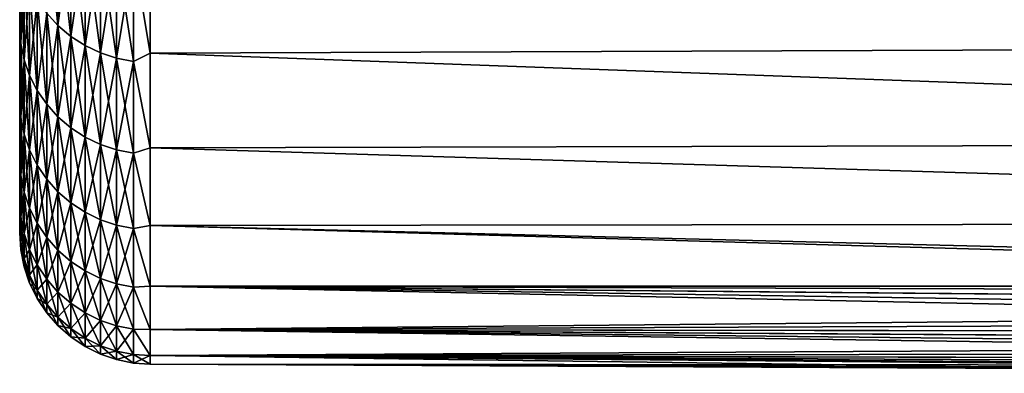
# Model space of a CAD drawing. Header units: metres. Extents: x -2 to 78, y -85 to 85.
# Tile 282 of 500: x 39.41 to 43.16, y 0.46 to 1.81. Entities that reach past the tile are written whole.
import ezdxf

# ---------------------------------------------------------------- set-up
doc = ezdxf.new("R2010")
doc.units = ezdxf.units.M
doc.layers.add('solid_20004802', color=7, linetype='CONTINUOUS')

msp = doc.modelspace()

# ---------------------------------------------------------------- linework, layer by layer
at = {"layer": 'solid_20004802'}
for points in [[(39.410625, 1.673339, 6.003808), (39.410625, 6.922141, 6.302633), (39.410625, 6.621235, 5.191122)], [(39.410625, 1.673339, 6.003808), (39.410625, 1.831222, 6.658325), (39.410625, 6.922141, 6.302633)], [(39.410625, 1.531862, -5.345588), (39.410625, 6.594661, -5.080433), (39.410625, 6.889908, -6.19387)], [(39.410625, 1.673328, -6.003763), (39.410625, 1.531862, -5.345588), (39.410625, 6.889908, -6.19387)], [(39.410625, 1.83121, -6.65828), (39.410625, 1.673328, -6.003763), (39.410625, 6.889908, -6.19387)], [(39.410625, 1.406731, 4.683498), (39.410625, 6.621235, 5.191122), (39.410625, 6.378812, 4.065003)], [(39.410625, 1.531872, 5.345635), (39.410625, 1.673339, 6.003808), (39.410625, 6.621235, 5.191122)], [(39.410625, 1.406731, 4.683498), (39.410625, 1.531872, 5.345635), (39.410625, 6.621235, 5.191122)], [(39.410625, 1.298165, -4.018784), (39.410625, 6.358155, -3.95346), (39.410625, 6.594661, -5.080433)], [(39.410625, 1.406722, -4.683451), (39.410625, 1.298165, -4.018784), (39.410625, 6.594661, -5.080433)], [(39.410625, 1.531862, -5.345588), (39.410625, 1.406722, -4.683451), (39.410625, 6.594661, -5.080433)], [(39.410625, 1.298172, 4.018831), (39.410625, 6.378812, 4.065003), (39.410625, 6.195695, 2.927734)], [(39.410625, 1.298172, 4.018831), (39.410625, 1.406731, 4.683498), (39.410625, 6.378812, 4.065003)], [(39.410625, 1.206306, -3.351959), (39.410625, 6.180874, -2.815267), (39.410625, 6.358155, -3.95346)], [(39.410625, 1.298165, -4.018784), (39.410625, 1.206306, -3.351959), (39.410625, 6.358155, -3.95346)], [(39.410625, 1.131069, 2.682726), (39.410625, 6.195695, 2.927734), (39.410625, 6.072373, 1.782835)], [(39.410625, 1.206312, 3.352004), (39.410625, 1.298172, 4.018831), (39.410625, 6.195695, 2.927734)], [(39.410625, 1.131069, 2.682726), (39.410625, 1.206312, 3.352004), (39.410625, 6.195695, 2.927734)], [(39.410625, 1.072541, -2.012587), (39.410625, 6.063442, -1.669351), (39.410625, 6.180874, -2.815267)], [(39.410625, 1.131066, -2.682686), (39.410625, 1.072541, -2.012587), (39.410625, 6.180874, -2.815267)], [(39.410625, 1.206306, -3.351959), (39.410625, 1.131066, -2.682686), (39.410625, 6.180874, -2.815267)], [(39.410625, 1.030779, 1.342418), (39.410625, 6.072373, 1.782835), (39.410625, 6.009099, 0.632657)], [(39.410625, 1.072543, 2.01262), (39.410625, 1.131069, 2.682726), (39.410625, 6.072373, 1.782835)], [(39.410625, 1.030779, 1.342418), (39.410625, 1.072543, 2.01262), (39.410625, 6.072373, 1.782835)], [(39.410625, 1.005741, -0.671533), (39.410625, 6.006144, -0.519256), (39.410625, 6.063442, -1.669351)], [(39.410625, 1.030778, -1.342394), (39.410625, 1.005741, -0.671533), (39.410625, 6.063442, -1.669351)], [(39.410625, 1.072541, -2.012587), (39.410625, 1.030778, -1.342394), (39.410625, 6.063442, -1.669351)], [(39.410625, 0.99743), (39.410625, 6.009099, 0.632657), (39.410625, 6.006144, -0.519256)], [(39.410625, 1.005742, 0.671546), (39.410625, 1.030779, 1.342418), (39.410625, 6.009099, 0.632657)], [(39.410625, 0.99743), (39.410625, 1.005742, 0.671546), (39.410625, 6.009099, 0.632657)], [(39.410625, 1.005741, -0.671533), (39.410625, 0.99743), (39.410625, 6.006144, -0.519256)], [(39.556393, 1.78676, -7.822171), (39.513454, 1.833846, -7.80812), (39.513454, 2.241638, -9.063177)], [(39.556393, 2.195287, -9.079487), (39.556393, 1.78676, -7.822171), (39.513454, 2.241638, -9.063177)], [(39.513454, 1.833846, 7.80812), (39.556393, 1.78676, 7.822171), (39.556393, 2.195287, 9.079487)], [(39.605366, 1.745435, -7.834503), (39.556393, 1.78676, -7.822171), (39.556393, 2.195287, -9.079487)], [(39.605366, 2.154605, -9.093801), (39.605366, 1.745435, -7.834503), (39.556393, 2.195287, -9.079487)], [(39.556393, 2.195287, 9.079487), (39.556393, 1.78676, 7.822171), (39.605366, 2.154605, 9.093801)], [(39.556393, 1.78676, 7.822171), (39.605366, 1.745435, 7.834503), (39.605366, 2.154605, 9.093801)], [(39.659534, 1.710572, -7.844906), (39.605366, 1.745435, -7.834503), (39.605366, 2.154605, -9.093801)], [(39.659534, 2.120286, -9.105876), (39.659534, 1.710572, -7.844906), (39.605366, 2.154605, -9.093801)], [(39.605366, 2.154605, 9.093801), (39.605366, 1.745435, 7.834503), (39.659534, 2.120286, 9.105876)], [(49.188503, 2.149354, -9.504599), (49.188503, 1.715382, -8.22874), (39.908051, 2.105125, -9.265334)], [(49.188503, 1.715232, 8.228259), (49.188503, 2.149183, 9.504133), (39.908051, 2.105125, 9.265334)], [(39.605366, 1.745435, 7.834503), (39.659534, 1.710572, 7.844906), (39.659534, 2.120286, 9.105876)], [(39.717983, 1.682766, -7.853203), (39.659534, 1.710572, -7.844906), (39.659534, 2.120286, -9.105876)], [(39.717983, 2.092914, -9.115507), (39.717983, 1.682766, -7.853203), (39.659534, 2.120286, -9.105876)], [(39.659534, 2.120286, 9.105876), (39.659534, 1.710572, 7.844906), (39.717983, 2.092914, 9.115507)], [(39.908051, 2.105125, -9.265334), (39.908051, 1.681688, -7.983572), (39.84367, 2.060749, -9.126824)], [(39.908051, 1.681688, 7.983572), (39.908051, 2.105125, 9.265334), (39.84367, 2.060749, 9.126824)], [(49.188503, 1.715382, -8.22874), (39.908051, 1.681688, -7.983572), (39.908051, 2.105125, -9.265334)], [(49.188503, 1.715232, 8.228259), (39.908051, 2.105125, 9.265334), (39.908051, 1.681688, 7.983572)], [(39.414875, 2.062566, 7.739869), (39.410625, 1.831222, 6.658325), (39.414875, 1.718916, 6.477705)], [(39.414875, 2.062566, -7.739869), (39.414875, 1.718916, -6.477705), (39.410625, 2.005388, -7.3088)], [(39.427567, 1.656768, -6.493023), (39.414875, 1.718916, -6.477705), (39.414875, 2.062566, -7.739869)], [(39.427567, 2.00123, -7.758172), (39.427567, 1.656768, -6.493023), (39.414875, 2.062566, -7.739869)], [(39.414875, 2.062566, 7.739869), (39.414875, 1.718916, 6.477705), (39.427567, 2.00123, 7.758172)], [(39.659534, 1.710572, 7.844906), (39.717983, 1.682766, 7.853203), (39.717983, 2.092914, 9.115507)], [(39.779713, 1.662491, -7.859253), (39.717983, 1.682766, -7.853203), (39.717983, 2.092914, -9.115507)], [(39.779713, 2.072955, -9.12253), (39.779713, 1.662491, -7.859253), (39.717983, 2.092914, -9.115507)], [(39.717983, 2.092914, 9.115507), (39.717983, 1.682766, 7.853203), (39.779713, 2.072955, 9.12253)], [(39.717983, 1.682766, 7.853203), (39.779713, 1.662491, 7.859253), (39.779713, 2.072955, 9.12253)], [(39.84367, 1.650092, -7.862953), (39.779713, 1.662491, -7.859253), (39.779713, 2.072955, -9.12253)], [(39.84367, 2.060749, -9.126824), (39.84367, 1.650092, -7.862953), (39.779713, 2.072955, -9.12253)], [(39.779713, 2.072955, 9.12253), (39.779713, 1.662491, 7.859253), (39.84367, 2.060749, 9.126824)], [(39.779713, 1.662491, 7.859253), (39.84367, 1.650092, 7.862953), (39.84367, 2.060749, 9.126824)], [(39.908051, 1.681688, -7.983572), (39.84367, 1.650092, -7.862953), (39.84367, 2.060749, -9.126824)], [(39.908051, 1.681688, 7.983572), (39.84367, 2.060749, 9.126824), (39.84367, 1.650092, 7.862953)], [(39.414875, 1.718916, -6.477705), (39.410625, 1.83121, -6.65828), (39.410625, 2.005388, -7.3088)], [(39.414875, 1.718916, 6.477705), (39.427567, 1.656768, 6.493023), (39.427567, 2.00123, 7.758172)], [(39.44849, 1.596754, -6.507815), (39.427567, 1.656768, -6.493023), (39.427567, 2.00123, -7.758172)], [(39.44849, 1.942002, -7.775846), (39.44849, 1.596754, -6.507815), (39.427567, 2.00123, -7.758172)], [(39.427567, 2.00123, 7.758172), (39.427567, 1.656768, 6.493023), (39.44849, 1.942002, 7.775846)], [(39.427567, 1.656768, 6.493023), (39.44849, 1.596754, 6.507815), (39.44849, 1.942002, 7.775846)], [(39.47728, 1.539897, -6.52183), (39.44849, 1.596754, -6.507815), (39.44849, 1.942002, -7.775846)], [(39.47728, 1.885888, -7.792591), (39.47728, 1.539897, -6.52183), (39.44849, 1.942002, -7.775846)], [(39.44849, 1.942002, 7.775846), (39.44849, 1.596754, 6.507815), (39.47728, 1.885888, 7.792591)], [(39.44849, 1.596754, 6.507815), (39.47728, 1.539897, 6.52183), (39.47728, 1.885888, 7.792591)], [(39.513454, 1.487165, -6.534827), (39.47728, 1.539897, -6.52183), (39.47728, 1.885888, -7.792591)], [(39.513454, 1.833846, -7.80812), (39.513454, 1.487165, -6.534827), (39.47728, 1.885888, -7.792591)], [(39.47728, 1.885888, 7.792591), (39.47728, 1.539897, 6.52183), (39.513454, 1.833846, 7.80812)], [(39.414875, 1.718916, 6.477705), (39.410625, 1.831222, 6.658325), (39.410625, 1.673339, 6.003808)], [(39.414875, 1.718916, -6.477705), (39.410625, 1.673328, -6.003763), (39.410625, 1.83121, -6.65828)], [(39.47728, 1.539897, 6.52183), (39.513454, 1.487165, 6.534827), (39.513454, 1.833846, 7.80812)], [(39.556393, 1.439456, -6.546586), (39.513454, 1.487165, -6.534827), (39.513454, 1.833846, -7.80812)], [(39.556393, 1.78676, -7.822171), (39.556393, 1.439456, -6.546586), (39.513454, 1.833846, -7.80812)], [(39.513454, 1.833846, 7.80812), (39.513454, 1.487165, 6.534827), (39.556393, 1.78676, 7.822171)], [(39.513454, 1.487165, 6.534827), (39.556393, 1.439456, 6.546586), (39.556393, 1.78676, 7.822171)], [(39.605366, 1.397583, -6.556907), (39.556393, 1.439456, -6.546586), (39.556393, 1.78676, -7.822171)], [(39.605366, 1.745435, -7.834503), (39.605366, 1.397583, -6.556907), (39.556393, 1.78676, -7.822171)], [(39.556393, 1.78676, 7.822171), (39.556393, 1.439456, 6.546586), (39.605366, 1.745435, 7.834503)], [(39.556393, 1.439456, 6.546586), (39.605366, 1.397583, 6.556907), (39.605366, 1.745435, 7.834503)], [(39.659534, 1.362258, -6.565614), (39.605366, 1.397583, -6.556907), (39.605366, 1.745435, -7.834503)], [(39.659534, 1.710572, -7.844906), (39.659534, 1.362258, -6.565614), (39.605366, 1.745435, -7.834503)], [(39.605366, 1.745435, 7.834503), (39.605366, 1.397583, 6.556907), (39.659534, 1.710572, 7.844906)], [(39.414875, 1.718916, 6.477705), (39.410625, 1.673339, 6.003808), (39.410625, 1.531872, 5.345635)], [(39.414875, 1.718916, 6.477705), (39.410625, 1.531872, 5.345635), (39.414875, 1.436646, 5.200413)], [(39.414875, 1.718916, -6.477705), (39.414875, 1.436646, -5.200413), (39.410625, 1.673328, -6.003763)], [(39.427567, 1.373831, -5.212711), (39.414875, 1.436646, -5.200413), (39.414875, 1.718916, -6.477705)], [(39.427567, 1.656768, -6.493023), (39.427567, 1.373831, -5.212711), (39.414875, 1.718916, -6.477705)], [(39.414875, 1.718916, 6.477705), (39.414875, 1.436646, 5.200413), (39.427567, 1.656768, 6.493023)], [(39.605366, 1.397583, 6.556907), (39.659534, 1.362258, 6.565614), (39.659534, 1.710572, 7.844906)], [(39.717983, 1.334084, -6.572558), (39.659534, 1.362258, -6.565614), (39.659534, 1.710572, -7.844906)], [(39.717983, 1.682766, -7.853203), (39.717983, 1.334084, -6.572558), (39.659534, 1.710572, -7.844906)], [(39.659534, 1.710572, 7.844906), (39.659534, 1.362258, 6.565614), (39.717983, 1.682766, 7.853203)], [(49.188503, 1.715382, -8.22874), (49.188503, 1.344338, -6.933181), (39.908051, 1.681688, -7.983572)], [(49.188503, 1.344209, 6.932685), (49.188503, 1.715232, 8.228259), (39.908051, 1.681688, 7.983572)], [(39.414875, 1.436646, -5.200413), (39.410625, 1.531862, -5.345588), (39.410625, 1.673328, -6.003763)], [(39.414875, 1.436646, 5.200413), (39.427567, 1.373831, 5.212711), (39.427567, 1.656768, 6.493023)], [(39.44849, 1.313173, -5.224586), (39.427567, 1.373831, -5.212711), (39.427567, 1.656768, -6.493023)], [(39.44849, 1.596754, -6.507815), (39.44849, 1.313173, -5.224586), (39.427567, 1.656768, -6.493023)], [(39.427567, 1.656768, 6.493023), (39.427567, 1.373831, 5.212711), (39.44849, 1.596754, 6.507815)], [(39.659534, 1.362258, 6.565614), (39.717983, 1.334084, 6.572558), (39.717983, 1.682766, 7.853203)], [(39.779713, 1.31354, -6.577621), (39.717983, 1.334084, -6.572558), (39.717983, 1.682766, -7.853203)], [(39.779713, 1.662491, -7.859253), (39.779713, 1.31354, -6.577621), (39.717983, 1.682766, -7.853203)], [(39.717983, 1.682766, 7.853203), (39.717983, 1.334084, 6.572558), (39.779713, 1.662491, 7.859253)], [(39.717983, 1.334084, 6.572558), (39.779713, 1.31354, 6.577621), (39.779713, 1.662491, 7.859253)], [(39.84367, 1.300977, -6.580718), (39.779713, 1.31354, -6.577621), (39.779713, 1.662491, -7.859253)], [(39.84367, 1.650092, -7.862953), (39.84367, 1.300977, -6.580718), (39.779713, 1.662491, -7.859253)], [(39.779713, 1.662491, 7.859253), (39.779713, 1.31354, 6.577621), (39.84367, 1.650092, 7.862953)], [(39.779713, 1.31354, 6.577621), (39.84367, 1.300977, 6.580718), (39.84367, 1.650092, 7.862953)], [(39.908051, 1.681688, -7.983572), (39.908051, 1.321654, -6.682578), (39.84367, 1.650092, -7.862953)], [(39.908051, 1.321654, 6.682578), (39.908051, 1.681688, 7.983572), (39.84367, 1.650092, 7.862953)], [(39.908051, 1.321654, -6.682578), (39.84367, 1.300977, -6.580718), (39.84367, 1.650092, -7.862953)], [(39.908051, 1.321654, 6.682578), (39.84367, 1.650092, 7.862953), (39.84367, 1.300977, 6.580718)], [(49.188503, 1.344338, -6.933181), (39.908051, 1.321654, -6.682578), (39.908051, 1.681688, -7.983572)], [(49.188503, 1.344209, 6.932685), (39.908051, 1.681688, 7.983572), (39.908051, 1.321654, 6.682578)], [(39.427567, 1.373831, 5.212711), (39.44849, 1.313173, 5.224586), (39.44849, 1.596754, 6.507815)], [(39.47728, 1.255705, -5.235837), (39.44849, 1.313173, -5.224586), (39.44849, 1.596754, -6.507815)], [(39.47728, 1.539897, -6.52183), (39.47728, 1.255705, -5.235837), (39.44849, 1.596754, -6.507815)], [(39.44849, 1.596754, 6.507815), (39.44849, 1.313173, 5.224586), (39.47728, 1.539897, 6.52183)], [(39.44849, 1.313173, 5.224586), (39.47728, 1.255705, 5.235837), (39.47728, 1.539897, 6.52183)], [(39.513454, 1.202407, -5.246271), (39.47728, 1.255705, -5.235837), (39.47728, 1.539897, -6.52183)], [(39.513454, 1.487165, -6.534827), (39.513454, 1.202407, -5.246271), (39.47728, 1.539897, -6.52183)], [(39.47728, 1.539897, 6.52183), (39.47728, 1.255705, 5.235837), (39.513454, 1.487165, 6.534827)], [(39.414875, 1.436646, 5.200413), (39.410625, 1.531872, 5.345635), (39.410625, 1.406731, 4.683498)], [(39.414875, 1.436646, -5.200413), (39.410625, 1.406722, -4.683451), (39.410625, 1.531862, -5.345588)], [(39.47728, 1.255705, 5.235837), (39.513454, 1.202407, 5.246271), (39.513454, 1.487165, 6.534827)], [(39.556393, 1.154185, -5.255712), (39.513454, 1.202407, -5.246271), (39.513454, 1.487165, -6.534827)], [(39.556393, 1.439456, -6.546586), (39.556393, 1.154185, -5.255712), (39.513454, 1.487165, -6.534827)], [(39.513454, 1.487165, 6.534827), (39.513454, 1.202407, 5.246271), (39.556393, 1.439456, 6.546586)], [(39.414875, 1.436646, 5.200413), (39.410625, 1.406731, 4.683498), (39.410625, 1.298172, 4.018831)], [(39.414875, 1.436646, 5.200413), (39.410625, 1.298172, 4.018831), (39.414875, 1.216416, 3.910975)], [(39.414875, 1.436646, -5.200413), (39.414875, 1.216416, -3.910975), (39.410625, 1.406722, -4.683451)], [(39.427567, 1.15308, -3.920223), (39.414875, 1.216416, -3.910975), (39.414875, 1.436646, -5.200413)], [(39.427567, 1.373831, -5.212711), (39.427567, 1.15308, -3.920223), (39.414875, 1.436646, -5.200413)], [(39.414875, 1.436646, 5.200413), (39.414875, 1.216416, 3.910975), (39.427567, 1.373831, 5.212711)], [(39.513454, 1.202407, 5.246271), (39.556393, 1.154185, 5.255712), (39.556393, 1.439456, 6.546586)], [(39.605366, 1.111862, -5.263998), (39.556393, 1.154185, -5.255712), (39.556393, 1.439456, -6.546586)], [(39.605366, 1.397583, -6.556907), (39.605366, 1.111862, -5.263998), (39.556393, 1.439456, -6.546586)], [(39.556393, 1.439456, 6.546586), (39.556393, 1.154185, 5.255712), (39.605366, 1.397583, 6.556907)], [(39.414875, 1.216416, -3.910975), (39.410625, 1.298165, -4.018784), (39.410625, 1.406722, -4.683451)], [(39.556393, 1.154185, 5.255712), (39.605366, 1.111862, 5.263998), (39.605366, 1.397583, 6.556907)], [(39.659534, 1.076158, -5.270987), (39.605366, 1.111862, -5.263998), (39.605366, 1.397583, -6.556907)], [(39.659534, 1.362258, -6.565614), (39.659534, 1.076158, -5.270987), (39.605366, 1.397583, -6.556907)], [(39.605366, 1.397583, 6.556907), (39.605366, 1.111862, 5.263998), (39.659534, 1.362258, 6.565614)], [(39.414875, 1.216416, 3.910975), (39.427567, 1.15308, 3.920223), (39.427567, 1.373831, 5.212711)], [(39.44849, 1.091919, -3.929154), (39.427567, 1.15308, -3.920223), (39.427567, 1.373831, -5.212711)], [(39.44849, 1.313173, -5.224586), (39.44849, 1.091919, -3.929154), (39.427567, 1.373831, -5.212711)], [(39.427567, 1.373831, 5.212711), (39.427567, 1.15308, 3.920223), (39.44849, 1.313173, 5.224586)], [(39.605366, 1.111862, 5.263998), (39.659534, 1.076158, 5.270987), (39.659534, 1.362258, 6.565614)], [(39.717983, 1.047681, -5.276562), (39.659534, 1.076158, -5.270987), (39.659534, 1.362258, -6.565614)], [(39.717983, 1.334084, -6.572558), (39.717983, 1.047681, -5.276562), (39.659534, 1.362258, -6.565614)], [(39.659534, 1.362258, 6.565614), (39.659534, 1.076158, 5.270987), (39.717983, 1.334084, 6.572558)], [(39.427567, 1.15308, 3.920223), (39.44849, 1.091919, 3.929154), (39.44849, 1.313173, 5.224586)], [(39.47728, 1.033975, -3.937615), (39.44849, 1.091919, -3.929154), (39.44849, 1.313173, -5.224586)], [(39.47728, 1.255705, -5.235837), (39.47728, 1.033975, -3.937615), (39.44849, 1.313173, -5.224586)], [(39.44849, 1.313173, 5.224586), (39.44849, 1.091919, 3.929154), (39.47728, 1.255705, 5.235837)], [(39.659534, 1.076158, 5.270987), (39.717983, 1.047681, 5.276562), (39.717983, 1.334084, 6.572558)], [(39.779713, 1.026917, -5.280627), (39.717983, 1.047681, -5.276562), (39.717983, 1.334084, -6.572558)], [(39.779713, 1.31354, -6.577621), (39.779713, 1.026917, -5.280627), (39.717983, 1.334084, -6.572558)], [(39.717983, 1.334084, 6.572558), (39.717983, 1.047681, 5.276562), (39.779713, 1.31354, 6.577621)], [(39.717983, 1.047681, 5.276562), (39.779713, 1.026917, 5.280627), (39.779713, 1.31354, 6.577621)], [(39.84367, 1.014219, -5.283113), (39.779713, 1.026917, -5.280627), (39.779713, 1.31354, -6.577621)], [(39.84367, 1.300977, -6.580718), (39.84367, 1.014219, -5.283113), (39.779713, 1.31354, -6.577621)], [(39.779713, 1.31354, 6.577621), (39.779713, 1.026917, 5.280627), (39.84367, 1.300977, 6.580718)], [(39.908051, 1.321654, -6.682578), (39.908051, 1.025891, -5.365484), (39.84367, 1.300977, -6.580718)], [(39.908051, 1.025891, 5.365484), (39.908051, 1.321654, 6.682578), (39.84367, 1.300977, 6.580718)], [(49.188503, 1.344338, -6.933181), (49.188503, 1.037111, -5.621024), (39.908051, 1.321654, -6.682578)], [(49.188503, 1.037004, 5.620513), (49.188503, 1.344209, 6.932685), (39.908051, 1.321654, 6.682578)], [(49.188503, 1.037111, -5.621024), (39.908051, 1.025891, -5.365484), (39.908051, 1.321654, -6.682578)], [(49.188503, 1.037004, 5.620513), (39.908051, 1.321654, 6.682578), (39.908051, 1.025891, 5.365484)], [(39.414875, 1.216416, 3.910975), (39.410625, 1.298172, 4.018831), (39.410625, 1.206312, 3.352004)], [(39.414875, 1.216416, -3.910975), (39.410625, 1.206306, -3.351959), (39.410625, 1.298165, -4.018784)], [(39.779713, 1.026917, 5.280627), (39.84367, 1.014219, 5.283113), (39.84367, 1.300977, 6.580718)], [(39.908051, 1.025891, -5.365484), (39.84367, 1.014219, -5.283113), (39.84367, 1.300977, -6.580718)], [(39.908051, 1.025891, 5.365484), (39.84367, 1.300977, 6.580718), (39.84367, 1.014219, 5.283113)], [(39.44849, 1.091919, 3.929154), (39.47728, 1.033975, 3.937615), (39.47728, 1.255705, 5.235837)], [(39.513454, 0.980235, -3.945462), (39.47728, 1.033975, -3.937615), (39.47728, 1.255705, -5.235837)], [(39.513454, 1.202407, -5.246271), (39.513454, 0.980235, -3.945462), (39.47728, 1.255705, -5.235837)], [(39.47728, 1.255705, 5.235837), (39.47728, 1.033975, 3.937615), (39.513454, 1.202407, 5.246271)], [(39.414875, 1.216416, 3.910975), (39.410625, 1.206312, 3.352004), (39.410625, 1.131069, 2.682726)], [(39.414875, 1.216416, 3.910975), (39.410625, 1.131069, 2.682726), (39.414875, 1.058741, 2.612402)], [(39.414875, 1.216416, -3.910975), (39.414875, 1.058741, -2.612402), (39.410625, 1.206306, -3.351959)], [(39.414875, 1.058741, -2.612402), (39.410625, 1.131066, -2.682686), (39.410625, 1.206306, -3.351959)], [(39.427567, 0.995032, -2.61858), (39.414875, 1.058741, -2.612402), (39.414875, 1.216416, -3.910975)], [(39.427567, 1.15308, -3.920223), (39.427567, 0.995032, -2.61858), (39.414875, 1.216416, -3.910975)], [(39.414875, 1.216416, 3.910975), (39.414875, 1.058741, 2.612402), (39.427567, 1.15308, 3.920223)], [(39.47728, 1.033975, 3.937615), (39.513454, 0.980235, 3.945462), (39.513454, 1.202407, 5.246271)], [(39.556393, 0.931614, -3.952562), (39.513454, 0.980235, -3.945462), (39.513454, 1.202407, -5.246271)], [(39.556393, 1.154185, -5.255712), (39.556393, 0.931614, -3.952562), (39.513454, 1.202407, -5.246271)], [(39.513454, 1.202407, 5.246271), (39.513454, 0.980235, 3.945462), (39.556393, 1.154185, 5.255712)], [(39.414875, 1.058741, 2.612402), (39.410625, 1.131069, 2.682726), (39.410625, 1.072543, 2.01262)], [(39.414875, 1.058741, -2.612402), (39.410625, 1.072541, -2.012587), (39.410625, 1.131066, -2.682686)], [(39.414875, 1.058741, 2.612402), (39.427567, 0.995032, 2.61858), (39.427567, 1.15308, 3.920223)], [(39.44849, 0.933511, -2.624545), (39.427567, 0.995032, -2.61858), (39.427567, 1.15308, -3.920223)], [(39.44849, 1.091919, -3.929154), (39.44849, 0.933511, -2.624545), (39.427567, 1.15308, -3.920223)], [(39.427567, 1.15308, 3.920223), (39.427567, 0.995032, 2.61858), (39.44849, 1.091919, 3.929154)], [(39.513454, 0.980235, 3.945462), (39.556393, 0.931614, 3.952562), (39.556393, 1.154185, 5.255712)], [(39.605366, 0.88894, -3.958793), (39.556393, 0.931614, -3.952562), (39.556393, 1.154185, -5.255712)], [(39.605366, 1.111862, -5.263998), (39.605366, 0.88894, -3.958793), (39.556393, 1.154185, -5.255712)], [(39.556393, 1.154185, 5.255712), (39.556393, 0.931614, 3.952562), (39.605366, 1.111862, 5.263998)], [(39.427567, 0.995032, 2.61858), (39.44849, 0.933511, 2.624545), (39.44849, 1.091919, 3.929154)], [(39.47728, 0.875226, -2.630197), (39.44849, 0.933511, -2.624545), (39.44849, 1.091919, -3.929154)], [(39.47728, 1.033975, -3.937615), (39.47728, 0.875226, -2.630197), (39.44849, 1.091919, -3.929154)], [(39.44849, 1.091919, 3.929154), (39.44849, 0.933511, 2.624545), (39.47728, 1.033975, 3.937615)], [(39.556393, 0.931614, 3.952562), (39.605366, 0.88894, 3.958793), (39.605366, 1.111862, 5.263998)], [(39.659534, 0.85294, -3.96405), (39.605366, 0.88894, -3.958793), (39.605366, 1.111862, -5.263998)], [(39.659534, 1.076158, -5.270987), (39.659534, 0.85294, -3.96405), (39.605366, 1.111862, -5.263998)], [(39.605366, 1.111862, 5.263998), (39.605366, 0.88894, 3.958793), (39.659534, 1.076158, 5.270987)], [(39.414875, 1.058741, 2.612402), (39.410625, 1.072543, 2.01262), (39.410625, 1.030779, 1.342418)], [(39.414875, 0.963989, -1.307728), (39.410625, 1.030778, -1.342394), (39.410625, 1.072541, -2.012587)], [(39.414875, 1.058741, -2.612402), (39.414875, 0.963989, -1.307728), (39.410625, 1.072541, -2.012587)], [(39.414875, 1.058741, 2.612402), (39.410625, 1.030779, 1.342418), (39.414875, 0.963989, 1.307728)], [(39.427567, 0.900056, -1.310821), (39.414875, 0.963989, -1.307728), (39.414875, 1.058741, -2.612402)], [(39.427567, 0.995032, -2.61858), (39.427567, 0.900056, -1.310821), (39.414875, 1.058741, -2.612402)], [(39.414875, 1.058741, 2.612402), (39.414875, 0.963989, 1.307728), (39.427567, 0.995032, 2.61858)], [(39.605366, 0.88894, 3.958793), (39.659534, 0.85294, 3.96405), (39.659534, 1.076158, 5.270987)], [(39.717983, 0.824227, -3.968243), (39.659534, 0.85294, -3.96405), (39.659534, 1.076158, -5.270987)], [(39.717983, 1.047681, -5.276562), (39.717983, 0.824227, -3.968243), (39.659534, 1.076158, -5.270987)], [(39.659534, 1.076158, 5.270987), (39.659534, 0.85294, 3.96405), (39.717983, 1.047681, 5.276562)], [(39.414875, 0.963989, 1.307728), (39.410625, 1.030779, 1.342418), (39.410625, 1.005742, 0.671546)], [(39.414875, 0.963989, -1.307728), (39.410625, 1.005741, -0.671533), (39.410625, 1.030778, -1.342394)], [(39.44849, 0.933511, 2.624545), (39.47728, 0.875226, 2.630197), (39.47728, 1.033975, 3.937615)], [(39.513454, 0.821169, -2.635439), (39.47728, 0.875226, -2.630197), (39.47728, 1.033975, -3.937615)], [(39.513454, 0.980235, -3.945462), (39.513454, 0.821169, -2.635439), (39.47728, 1.033975, -3.937615)], [(39.47728, 1.033975, 3.937615), (39.47728, 0.875226, 2.630197), (39.513454, 0.980235, 3.945462)], [(39.659534, 0.85294, 3.96405), (39.717983, 0.824227, 3.968243), (39.717983, 1.047681, 5.276562)], [(39.779713, 0.803291, -3.9713), (39.717983, 0.824227, -3.968243), (39.717983, 1.047681, -5.276562)], [(39.779713, 1.026917, -5.280627), (39.779713, 0.803291, -3.9713), (39.717983, 1.047681, -5.276562)], [(39.717983, 1.047681, 5.276562), (39.717983, 0.824227, 3.968243), (39.779713, 1.026917, 5.280627)], [(39.717983, 0.824227, 3.968243), (39.779713, 0.803291, 3.9713), (39.779713, 1.026917, 5.280627)], [(39.84367, 0.790487, -3.97317), (39.779713, 0.803291, -3.9713), (39.779713, 1.026917, -5.280627)], [(39.84367, 1.014219, -5.283113), (39.84367, 0.790487, -3.97317), (39.779713, 1.026917, -5.280627)], [(39.779713, 1.026917, 5.280627), (39.779713, 0.803291, 3.9713), (39.84367, 1.014219, 5.283113)], [(39.779713, 0.803291, 3.9713), (39.84367, 0.790487, 3.97317), (39.84367, 1.014219, 5.283113)], [(39.908051, 1.025891, -5.365484), (39.908051, 0.795111, -4.035464), (39.84367, 1.014219, -5.283113)], [(39.908051, 0.795111, 4.035464), (39.908051, 1.025891, 5.365484), (39.84367, 1.014219, 5.283113)], [(39.908051, 0.795111, -4.035464), (39.84367, 0.790487, -3.97317), (39.84367, 1.014219, -5.283113)], [(39.908051, 0.795111, 4.035464), (39.84367, 1.014219, 5.283113), (39.84367, 0.790487, 3.97317)], [(49.188503, 1.037111, -5.621024), (49.185852, 0.794816, -4.297764), (39.908051, 1.025891, -5.365484)], [(49.185856, 0.794741, 4.297288), (49.188503, 1.037004, 5.620513), (39.908051, 1.025891, 5.365484)], [(49.034672, 0.764893, -4.100324), (39.908051, 0.795111, -4.035464), (39.908051, 1.025891, -5.365484)], [(49.185852, 0.794816, -4.297764), (49.034672, 0.764893, -4.100324), (39.908051, 1.025891, -5.365484)], [(49.185856, 0.794741, 4.297288), (39.908051, 1.025891, 5.365484), (39.908051, 0.795111, 4.035464)], [(39.414875, 0.963989, 1.307728), (39.410625, 1.005742, 0.671546), (39.410625, 0.99743)], [(39.414875, 0.93238), (39.410625, 0.99743), (39.410625, 1.005741, -0.671533)], [(39.414875, 0.963989, -1.307728), (39.414875, 0.93238), (39.410625, 1.005741, -0.671533)], [(39.414875, 0.963989, 1.307728), (39.410625, 0.99743), (39.414875, 0.93238)], [(39.414875, 0.963989, 1.307728), (39.427567, 0.900056, 1.310821), (39.427567, 0.995032, 2.61858)], [(39.44849, 0.838318, -1.313807), (39.427567, 0.900056, -1.310821), (39.427567, 0.995032, -2.61858)], [(39.44849, 0.933511, -2.624545), (39.44849, 0.838318, -1.313807), (39.427567, 0.995032, -2.61858)], [(39.427567, 0.995032, 2.61858), (39.427567, 0.900056, 1.310821), (39.44849, 0.933511, 2.624545)], [(39.47728, 0.875226, 2.630197), (39.513454, 0.821169, 2.635439), (39.513454, 0.980235, 3.945462)], [(39.556393, 0.772262, -2.640181), (39.513454, 0.821169, -2.635439), (39.513454, 0.980235, -3.945462)], [(39.556393, 0.931614, -3.952562), (39.556393, 0.772262, -2.640181), (39.513454, 0.980235, -3.945462)], [(39.513454, 0.980235, 3.945462), (39.513454, 0.821169, 2.635439), (39.556393, 0.931614, 3.952562)], [(39.427567, 0.868372), (39.414875, 0.93238), (39.414875, 0.963989, -1.307728)], [(39.414875, 0.963989, 1.307728), (39.414875, 0.93238), (39.427567, 0.900056, 1.310821)], [(39.427567, 0.900056, -1.310821), (39.427567, 0.868372), (39.414875, 0.963989, -1.307728)], [(39.427567, 0.900056, 1.310821), (39.414875, 0.93238), (39.427567, 0.868372)], [(39.427567, 0.900056, 1.310821), (39.44849, 0.838318, 1.313807), (39.44849, 0.933511, 2.624545)], [(39.44849, 0.806562), (39.427567, 0.868372), (39.427567, 0.900056, -1.310821)], [(39.427567, 0.900056, 1.310821), (39.427567, 0.868372), (39.44849, 0.838318, 1.313807)], [(39.44849, 0.838318, -1.313807), (39.44849, 0.806562), (39.427567, 0.900056, -1.310821)], [(39.47728, 0.779828, -1.316636), (39.44849, 0.838318, -1.313807), (39.44849, 0.933511, -2.624545)], [(39.47728, 0.875226, -2.630197), (39.47728, 0.779828, -1.316636), (39.44849, 0.933511, -2.624545)], [(39.44849, 0.933511, 2.624545), (39.44849, 0.838318, 1.313807), (39.47728, 0.875226, 2.630197)], [(39.513454, 0.821169, 2.635439), (39.556393, 0.772262, 2.640181), (39.556393, 0.931614, 3.952562)], [(39.605366, 0.729337, -2.644343), (39.556393, 0.772262, -2.640181), (39.556393, 0.931614, -3.952562)], [(39.605366, 0.88894, -3.958793), (39.605366, 0.729337, -2.644343), (39.556393, 0.931614, -3.952562)], [(39.556393, 0.931614, 3.952562), (39.556393, 0.772262, 2.640181), (39.605366, 0.88894, 3.958793)], [(39.44849, 0.838318, 1.313807), (39.427567, 0.868372), (39.44849, 0.806562)], [(39.44849, 0.838318, 1.313807), (39.47728, 0.779828, 1.316636), (39.47728, 0.875226, 2.630197)], [(39.513454, 0.725581, -1.31926), (39.47728, 0.779828, -1.316636), (39.47728, 0.875226, -2.630197)], [(39.513454, 0.821169, -2.635439), (39.513454, 0.725581, -1.31926), (39.47728, 0.875226, -2.630197)], [(39.47728, 0.875226, 2.630197), (39.47728, 0.779828, 1.316636), (39.513454, 0.821169, 2.635439)], [(39.556393, 0.772262, 2.640181), (39.605366, 0.729337, 2.644343), (39.605366, 0.88894, 3.958793)], [(39.659534, 0.693125, -2.647855), (39.605366, 0.729337, -2.644343), (39.605366, 0.88894, -3.958793)], [(39.659534, 0.85294, -3.96405), (39.659534, 0.693125, -2.647855), (39.605366, 0.88894, -3.958793)], [(39.605366, 0.88894, 3.958793), (39.605366, 0.729337, 2.644343), (39.659534, 0.85294, 3.96405)], [(39.47728, 0.748004), (39.44849, 0.806562), (39.44849, 0.838318, -1.313807)], [(39.44849, 0.838318, 1.313807), (39.44849, 0.806562), (39.47728, 0.779828, 1.316636)], [(39.47728, 0.779828, -1.316636), (39.47728, 0.748004), (39.44849, 0.838318, -1.313807)], [(39.605366, 0.729337, 2.644343), (39.659534, 0.693125, 2.647855), (39.659534, 0.85294, 3.96405)], [(39.717983, 0.664243, -2.650655), (39.659534, 0.693125, -2.647855), (39.659534, 0.85294, -3.96405)], [(39.717983, 0.824227, -3.968243), (39.717983, 0.664243, -2.650655), (39.659534, 0.85294, -3.96405)], [(39.659534, 0.85294, 3.96405), (39.659534, 0.693125, 2.647855), (39.717983, 0.824227, 3.968243)], [(39.47728, 0.779828, 1.316636), (39.44849, 0.806562), (39.47728, 0.748004)], [(39.47728, 0.779828, 1.316636), (39.513454, 0.725581, 1.31926), (39.513454, 0.821169, 2.635439)], [(39.556393, 0.676502, -1.321634), (39.513454, 0.725581, -1.31926), (39.513454, 0.821169, -2.635439)], [(39.556393, 0.772262, -2.640181), (39.556393, 0.676502, -1.321634), (39.513454, 0.821169, -2.635439)], [(39.513454, 0.821169, 2.635439), (39.513454, 0.725581, 1.31926), (39.556393, 0.772262, 2.640181)], [(39.659534, 0.693125, 2.647855), (39.717983, 0.664243, 2.650655), (39.717983, 0.824227, 3.968243)], [(39.779713, 0.643183, -2.652697), (39.717983, 0.664243, -2.650655), (39.717983, 0.824227, -3.968243)], [(39.779713, 0.803291, -3.9713), (39.779713, 0.643183, -2.652697), (39.717983, 0.824227, -3.968243)], [(39.717983, 0.824227, 3.968243), (39.717983, 0.664243, 2.650655), (39.779713, 0.803291, 3.9713)], [(39.717983, 0.664243, 2.650655), (39.779713, 0.643183, 2.652697), (39.779713, 0.803291, 3.9713)], [(39.84367, 0.630304, -2.653946), (39.779713, 0.643183, -2.652697), (39.779713, 0.803291, -3.9713)], [(39.84367, 0.790487, -3.97317), (39.84367, 0.630304, -2.653946), (39.779713, 0.803291, -3.9713)], [(39.779713, 0.803291, 3.9713), (39.779713, 0.643183, 2.652697), (39.84367, 0.790487, 3.97317)], [(39.779713, 0.643183, 2.652697), (39.84367, 0.630304, 2.653946), (39.84367, 0.790487, 3.97317)], [(39.908051, 0.795111, -4.035464), (39.908051, 0.629869, -2.695723), (39.84367, 0.790487, -3.97317)], [(39.908051, 0.629869, 2.695723), (39.908051, 0.795111, 4.035464), (39.84367, 0.790487, 3.97317)], [(39.908051, 0.629869, -2.695723), (39.84367, 0.630304, -2.653946), (39.84367, 0.790487, -3.97317)], [(39.908051, 0.629869, 2.695723), (39.84367, 0.790487, 3.97317), (39.84367, 0.630304, 2.653946)], [(48.339493, 0.617553, -2.937475), (39.908051, 0.629869, -2.695723), (39.908051, 0.795111, -4.035464)], [(48.547016, 0.663098, -3.340992), (48.339493, 0.617553, -2.937475), (39.908051, 0.795111, -4.035464)], [(48.779247, 0.712552, -3.729516), (48.547016, 0.663098, -3.340992), (39.908051, 0.795111, -4.035464)], [(49.034672, 0.764893, -4.100324), (48.779247, 0.712552, -3.729516), (39.908051, 0.795111, -4.035464)], [(48.784054, 0.713428, 3.736046), (39.908051, 0.795111, 4.035464), (39.908051, 0.629869, 2.695723)], [(49.039948, 0.765852, 4.106817), (49.185856, 0.794741, 4.297288), (39.908051, 0.795111, 4.035464)], [(48.784054, 0.713428, 3.736046), (49.039948, 0.765852, 4.106817), (39.908051, 0.795111, 4.035464)], [(39.513454, 0.693693), (39.47728, 0.748004), (39.47728, 0.779828, -1.316636)], [(39.47728, 0.779828, 1.316636), (39.47728, 0.748004), (39.513454, 0.725581, 1.31926)], [(39.513454, 0.725581, -1.31926), (39.513454, 0.693693), (39.47728, 0.779828, -1.316636)], [(39.513454, 0.725581, 1.31926), (39.556393, 0.676502, 1.321634), (39.556393, 0.772262, 2.640181)], [(39.605366, 0.633425, -1.323717), (39.556393, 0.676502, -1.321634), (39.556393, 0.772262, -2.640181)], [(39.605366, 0.729337, -2.644343), (39.605366, 0.633425, -1.323717), (39.556393, 0.772262, -2.640181)], [(39.556393, 0.772262, 2.640181), (39.556393, 0.676502, 1.321634), (39.605366, 0.729337, 2.644343)], [(39.513454, 0.725581, 1.31926), (39.47728, 0.748004), (39.513454, 0.693693)], [(39.556393, 0.644557), (39.513454, 0.693693), (39.513454, 0.725581, -1.31926)], [(39.513454, 0.725581, 1.31926), (39.513454, 0.693693), (39.556393, 0.676502, 1.321634)], [(39.556393, 0.676502, -1.321634), (39.556393, 0.644557), (39.513454, 0.725581, -1.31926)], [(39.556393, 0.676502, 1.321634), (39.605366, 0.633425, 1.323717), (39.605366, 0.729337, 2.644343)], [(39.659534, 0.597086, -1.325475), (39.605366, 0.633425, -1.323717), (39.605366, 0.729337, -2.644343)], [(39.659534, 0.693125, -2.647855), (39.659534, 0.597086, -1.325475), (39.605366, 0.729337, -2.644343)], [(39.605366, 0.729337, 2.644343), (39.605366, 0.633425, 1.323717), (39.659534, 0.693125, 2.647855)], [(48.551178, 0.663853, 3.347287), (48.784054, 0.713428, 3.736046), (39.908051, 0.629869, 2.695723)], [(39.556393, 0.676502, 1.321634), (39.513454, 0.693693), (39.556393, 0.644557)], [(39.605366, 0.60143), (39.556393, 0.644557), (39.556393, 0.676502, -1.321634)], [(39.556393, 0.676502, 1.321634), (39.556393, 0.644557), (39.605366, 0.633425, 1.323717)], [(39.605366, 0.633425, -1.323717), (39.605366, 0.60143), (39.556393, 0.676502, -1.321634)], [(39.605366, 0.633425, 1.323717), (39.659534, 0.597086, 1.325475), (39.659534, 0.693125, 2.647855)], [(39.717983, 0.568103, -1.326877), (39.659534, 0.597086, -1.325475), (39.659534, 0.693125, -2.647855)], [(39.717983, 0.664243, -2.650655), (39.717983, 0.568103, -1.326877), (39.659534, 0.693125, -2.647855)], [(39.659534, 0.693125, 2.647855), (39.659534, 0.597086, 1.325475), (39.717983, 0.664243, 2.650655)], [(39.605366, 0.633425, 1.323717), (39.556393, 0.644557), (39.605366, 0.60143)], [(39.659534, 0.597086, 1.325475), (39.717983, 0.568103, 1.326877), (39.717983, 0.664243, 2.650655)], [(39.779713, 0.546969, -1.327899), (39.717983, 0.568103, -1.326877), (39.717983, 0.664243, -2.650655)], [(39.779713, 0.643183, -2.652697), (39.779713, 0.546969, -1.327899), (39.717983, 0.664243, -2.650655)], [(39.717983, 0.664243, 2.650655), (39.717983, 0.568103, 1.326877), (39.779713, 0.643183, 2.652697)], [(39.717983, 0.568103, 1.326877), (39.779713, 0.546969, 1.327899), (39.779713, 0.643183, 2.652697)], [(39.84367, 0.534045, -1.328524), (39.779713, 0.546969, -1.327899), (39.779713, 0.643183, -2.652697)], [(39.84367, 0.630304, -2.653946), (39.84367, 0.534045, -1.328524), (39.779713, 0.643183, -2.652697)], [(39.779713, 0.643183, 2.652697), (39.779713, 0.546969, 1.327899), (39.84367, 0.630304, 2.653946)], [(48.342968, 0.618187, 2.943498), (48.551178, 0.663853, 3.347287), (39.908051, 0.629869, 2.695723)], [(39.659534, 0.565048), (39.605366, 0.60143), (39.605366, 0.633425, -1.323717)], [(39.605366, 0.633425, 1.323717), (39.605366, 0.60143), (39.659534, 0.597086, 1.325475)], [(39.659534, 0.597086, -1.325475), (39.659534, 0.565048), (39.605366, 0.633425, -1.323717)], [(39.659534, 0.597086, 1.325475), (39.605366, 0.60143), (39.659534, 0.565048)], [(39.779713, 0.546969, 1.327899), (39.84367, 0.534045, 1.328524), (39.84367, 0.630304, 2.653946)], [(39.908051, 0.530565, -1.349487), (39.84367, 0.534045, -1.328524), (39.84367, 0.630304, -2.653946)], [(39.908051, 0.629869, -2.695723), (39.908051, 0.530565, -1.349487), (39.84367, 0.630304, -2.653946)], [(39.908051, 0.530565, 1.349487), (39.84367, 0.630304, 2.653946), (39.84367, 0.534045, 1.328524)], [(39.908051, 0.530565, 1.349487), (39.908051, 0.629869, 2.695723), (39.84367, 0.630304, 2.653946)], [(47.882416, 0.513353, -1.678991), (39.908051, 0.530565, -1.349487), (39.908051, 0.629869, -2.695723)], [(48.00605, 0.542015, -2.102159), (47.882416, 0.513353, -1.678991), (39.908051, 0.629869, -2.695723)], [(48.15831, 0.576831, -2.522028), (48.00605, 0.542015, -2.102159), (39.908051, 0.629869, -2.695723)], [(48.339493, 0.617553, -2.937475), (48.15831, 0.576831, -2.522028), (39.908051, 0.629869, -2.695723)], [(48.161221, 0.577375, 2.528045), (39.908051, 0.629869, 2.695723), (39.908051, 0.530565, 1.349487)], [(48.161221, 0.577375, 2.528045), (48.342968, 0.618187, 2.943498), (39.908051, 0.629869, 2.695723)], [(39.717983, 0.536031), (39.659534, 0.565048), (39.659534, 0.597086, -1.325475)], [(39.659534, 0.597086, 1.325475), (39.659534, 0.565048), (39.717983, 0.568103, 1.326877)], [(39.717983, 0.568103, -1.326877), (39.717983, 0.536031), (39.659534, 0.597086, -1.325475)], [(39.717983, 0.568103, 1.326877), (39.659534, 0.565048), (39.717983, 0.536031)], [(39.779713, 0.514873), (39.717983, 0.536031), (39.717983, 0.568103, -1.326877)], [(39.717983, 0.568103, 1.326877), (39.717983, 0.536031), (39.779713, 0.546969, 1.327899)], [(39.779713, 0.546969, -1.327899), (39.779713, 0.514873), (39.717983, 0.568103, -1.326877)], [(48.00843, 0.542473, 2.108244), (48.161221, 0.577375, 2.528045), (39.908051, 0.530565, 1.349487)], [(39.779713, 0.546969, 1.327899), (39.717983, 0.536031), (39.779713, 0.514873)], [(39.84367, 0.501933), (39.779713, 0.514873), (39.779713, 0.546969, -1.327899)], [(39.779713, 0.546969, 1.327899), (39.779713, 0.514873), (39.84367, 0.534045, 1.328524)], [(39.84367, 0.534045, -1.328524), (39.84367, 0.501933), (39.779713, 0.546969, -1.327899)], [(39.84367, 0.534045, 1.328524), (39.779713, 0.514873), (39.84367, 0.501933)], [(39.908051, 0.497437), (39.84367, 0.501933), (39.84367, 0.534045, -1.328524)], [(39.908051, 0.530565, 1.349487), (39.84367, 0.534045, 1.328524), (39.84367, 0.501933)], [(39.908051, 0.530565, -1.349487), (39.908051, 0.497437), (39.84367, 0.534045, -1.328524)], [(39.908051, 0.530565, 1.349487), (39.84367, 0.501933), (39.908051, 0.497437)], [(47.884315, 0.513739, 1.685418), (48.00843, 0.542473, 2.108244), (39.908051, 0.530565, 1.349487)], [(43.788437, 0.478822), (39.908051, 0.497437), (39.908051, 0.530565, -1.349487)], [(47.788673, 0.491356, 1.260991), (39.908051, 0.530565, 1.349487), (39.908051, 0.497437)], [(43.788437, 0.478822), (39.908051, 0.530565, -1.349487), (47.668839, 0.462917)], [(47.680763, 0.465923, -0.409871), (47.668839, 0.462917), (39.908051, 0.530565, -1.349487)], [(47.720142, 0.475199, -0.828744), (47.680763, 0.465923, -0.409871), (39.908051, 0.530565, -1.349487)], [(47.787193, 0.491034, -1.253823), (47.720142, 0.475199, -0.828744), (39.908051, 0.530565, -1.349487)], [(47.882416, 0.513353, -1.678991), (47.787193, 0.491034, -1.253823), (39.908051, 0.530565, -1.349487)], [(47.788673, 0.491356, 1.260991), (47.884315, 0.513739, 1.685418), (39.908051, 0.530565, 1.349487)], [(47.681286, 0.466024, 0.416749), (39.908051, 0.497437), (43.788437, 0.478822)], [(47.721157, 0.475458, 0.837427), (47.788673, 0.491356, 1.260991), (39.908051, 0.497437)], [(47.681286, 0.466024, 0.416749), (47.721157, 0.475458, 0.837427), (39.908051, 0.497437)]]:
    msp.add_3dface(points, dxfattribs=at)

doc.saveas('drawing.dxf')
